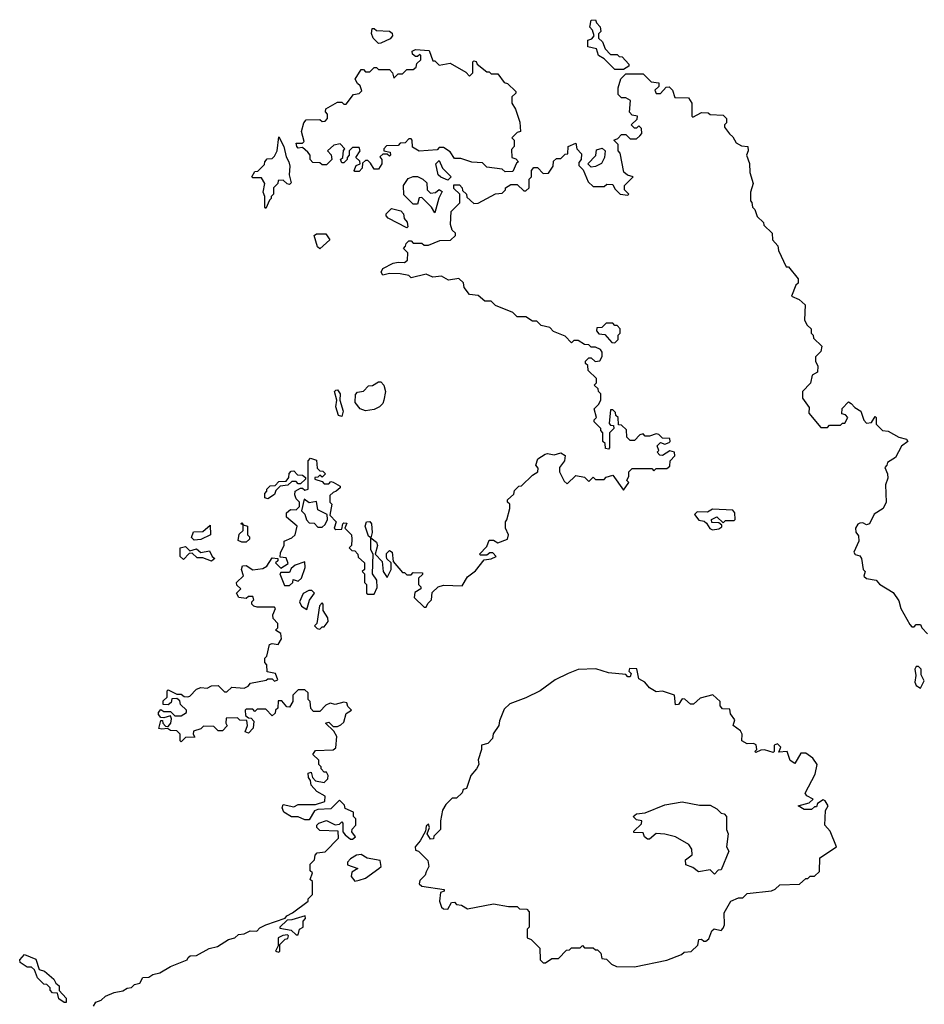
# Model space of a CAD drawing. Extents: x 1966327 to 2147849, y 395140 to 552178.
# Tile 291 of 316: x 2091990 to 2096162, y 448289 to 452830. Entities that reach past the tile are written whole.
import ezdxf

# ---------------------------------------------------------------- set-up
doc = ezdxf.new("R2010")
doc.units = 0

msp = doc.modelspace()

# ---------------------------------------------------------------- linework, layer by layer
at = {"layer": '0CON20XD'}
for points in [[(2094775, 452600), (2094735, 452600), (2094685, 452650), (2094660, 452665), (2094650, 452695), (2094610, 452705), (2094610, 452735), (2094628.3, 452741.7), (2094640, 452755), (2094631.7, 452781.7), (2094620, 452795), (2094625, 452827.5), (2094645, 452830), (2094650, 452815), (2094667, 452797), (2094670, 452775), (2094660, 452765), (2094660, 452745), (2094678.3, 452728.3), (2094690, 452695), (2094715, 452670), (2094745, 452670), (2094755, 452660), (2094768.3, 452658.3), (2094800, 452625), (2094800, 452615), (2094775, 452600)], [(2093645, 452720), (2093620, 452745), (2093613, 452767), (2093615, 452790), (2093625, 452790), (2093635, 452780), (2093695, 452777.5), (2093708.3, 452768.3), (2093710, 452755), (2093698.3, 452741.7), (2093655, 452722.5), (2093645, 452720)], [(2094228.3, 452128.3), (2094215, 452140), (2094145, 452150), (2094125, 452170), (2094075, 452172.5), (2094025, 452190), (2093995, 452190), (2093975, 452220), (2093945, 452240), (2093925, 452240), (2093915, 452230), (2093833, 452223), (2093801.7, 452241.7), (2093800, 452275), (2093795, 452280), (2093785, 452280), (2093768.3, 452261.7), (2093745, 452260), (2093735, 452250), (2093681.7, 452248.3), (2093670, 452235), (2093670, 452225), (2093698.3, 452218.3), (2093700, 452205), (2093695, 452200), (2093685, 452210), (2093665, 452210), (2093651.7, 452198.3), (2093660, 452185), (2093660, 452165), (2093645, 452140), (2093625, 452140), (2093608.3, 452168.3), (2093595, 452180), (2093585, 452180), (2093571.7, 452168.3), (2093570, 452145), (2093555, 452130), (2093535, 452130), (2093532.5, 452135), (2093541.7, 452158.3), (2093560, 452165), (2093558.3, 452178.3), (2093540, 452195), (2093560, 452225), (2093555, 452240), (2093525, 452240), (2093510, 452225), (2093510, 452205), (2093500, 452195), (2093500, 452185), (2093485, 452170), (2093475, 452170), (2093470, 452185), (2093480, 452195), (2093483, 452227), (2093490, 452235), (2093467.5, 452257.5), (2093439.3, 452250.7), (2093410, 452225), (2093426.7, 452206.7), (2093430, 452185), (2093405, 452160), (2093385, 452160), (2093375, 452170), (2093341.7, 452171.7), (2093330, 452185), (2093330, 452205), (2093318.3, 452218.3), (2093295, 452240), (2093275, 452237.5), (2093267.5, 452245), (2093265, 452260), (2093295, 452260), (2093301.7, 452268.3), (2093290, 452315), (2093300, 452355), (2093311.7, 452368.3), (2093375, 452370), (2093385, 452360), (2093398.3, 452361.7), (2093410, 452375), (2093410, 452395), (2093400, 452405), (2093401.7, 452418.3), (2093455, 452450), (2093475, 452450), (2093485, 452440), (2093495, 452440), (2093530, 452485), (2093555, 452490), (2093568.3, 452501.7), (2093560, 452525), (2093547.5, 452535), (2093537.5, 452555), (2093565, 452600), (2093575, 452600), (2093585, 452590), (2093605, 452590), (2093625, 452610), (2093635, 452610), (2093645, 452600), (2093695, 452600), (2093710, 452585), (2093715, 452560), (2093735, 452580), (2093755, 452580), (2093775, 452600), (2093805, 452600), (2093818.3, 452611.7), (2093821.7, 452628.3), (2093840, 452645), (2093840, 452665), (2093835, 452670), (2093825, 452660), (2093815, 452660), (2093801.7, 452671.7), (2093800, 452685), (2093815, 452692.5), (2093878.3, 452688.3), (2093895, 452640), (2093905, 452640), (2093925, 452620), (2093975, 452630), (2094048.3, 452588.3), (2094065, 452570), (2094080, 452585), (2094080, 452635), (2094085, 452640), (2094095, 452637.5), (2094100, 452625), (2094145, 452590), (2094155, 452590), (2094165, 452580), (2094195, 452580), (2094225, 452540), (2094240, 452535), (2094278.3, 452498.3), (2094278.3, 452491.7), (2094260, 452475), (2094260, 452445), (2094277, 452417), (2094297, 452357), (2094300, 452315), (2094285, 452310), (2094260, 452285), (2094270, 452275), (2094270, 452245), (2094258.3, 452231.7), (2094260, 452195), (2094278.3, 452188.3), (2094290, 452175), (2094281.7, 452168.3), (2094265, 452130), (2094228.3, 452128.3)], [(2094036.1, 451616.1), (2094015, 451636.2), (2093968.3, 451628.3), (2093935, 451647.5), (2093895, 451643.3), (2093865, 451656.7), (2093795, 451640), (2093785, 451650), (2093745, 451657.5), (2093695, 451660), (2093665, 451652.5), (2093657.5, 451665), (2093665, 451682.5), (2093713, 451707), (2093735, 451712.5), (2093765, 451710), (2093778.3, 451721.7), (2093780, 451755), (2093760, 451775), (2093770, 451785), (2093771.7, 451798.3), (2093785, 451810), (2093795, 451810), (2093805, 451800), (2093845, 451800), (2093855, 451790), (2093875, 451790), (2093928.3, 451811.7), (2093977, 451813), (2094000, 451835), (2094000, 451845), (2093985, 451860), (2093977.5, 451885), (2093980, 451945), (2094020, 451985), (2094020, 452025), (2093991.7, 452051.7), (2093991.7, 452068.3), (2094018.3, 452068.3), (2094030, 452055), (2094031.7, 452041.7), (2094050, 452025), (2094051.7, 452011.7), (2094085, 451982.5), (2094105, 451983.3), (2094185, 452027.5), (2094215, 452030), (2094230, 452045), (2094230, 452055), (2094255, 452070), (2094285, 452070), (2094315, 452040), (2094325, 452040), (2094340, 452055), (2094340, 452095), (2094350, 452105), (2094350, 452135), (2094361.7, 452148.3), (2094378.3, 452148.3), (2094405, 452120), (2094428.3, 452121.7), (2094450, 452155), (2094451.7, 452178.3), (2094465, 452190), (2094485, 452190), (2094505, 452210), (2094518.3, 452211.7), (2094520, 452245), (2094555, 452260), (2094560, 452235), (2094581.7, 452211.7), (2094580, 452185), (2094568.3, 452171.7), (2094568.3, 452158.3), (2094588.3, 452138.3), (2094611.7, 452081.7), (2094635, 452060), (2094685, 452060), (2094698.3, 452071.7), (2094725, 452070), (2094735, 452050), (2094760, 452025), (2094795, 452020), (2094800, 452025), (2094780, 452045), (2094780, 452065), (2094820, 452105), (2094793, 452113), (2094776.4, 452126.4), (2094760, 452215), (2094750, 452225), (2094750, 452255), (2094730, 452275), (2094748.3, 452281.7), (2094765, 452300), (2094785, 452300), (2094805, 452280), (2094835, 452280), (2094850, 452295), (2094860, 452305), (2094858.3, 452328.3), (2094845, 452340), (2094835, 452330), (2094825, 452330), (2094810, 452345), (2094838.3, 452371.7), (2094840, 452385), (2094815, 452390), (2094803, 452403), (2094807, 452457), (2094785, 452470), (2094765, 452470), (2094750, 452485), (2094750, 452515), (2094763, 452557), (2094785, 452580), (2094865, 452580), (2094903, 452543), (2094938.3, 452538.3), (2094938.3, 452521.7), (2094920, 452505), (2094925, 452490), (2094945, 452490), (2094971.7, 452518.3), (2094985, 452520), (2095000, 452505), (2095011.7, 452471.7), (2095075, 452470), (2095090, 452445), (2095090, 452385), (2095095, 452380), (2095135, 452402.5), (2095165, 452400), (2095175, 452392.5), (2095235, 452390), (2095250, 452375), (2095250, 452355), (2095240, 452345), (2095240, 452335), (2095263.3, 452303.3), (2095279.3, 452289.3), (2095295, 452262.5), (2095318.3, 452248.3), (2095347.5, 452245), (2095350, 452225), (2095342.5, 452205), (2095356.4, 452166.4), (2095357.5, 452125), (2095372.5, 452075), (2095360, 452035), (2095360, 451995), (2095367, 451987), (2095370, 451965), (2095380, 451955), (2095391.7, 451921.7), (2095420, 451895), (2095421.7, 451881.7), (2095460, 451845), (2095462.5, 451815), (2095487, 451787), (2095490, 451765), (2095525, 451690), (2095535, 451690), (2095580, 451635), (2095580, 451615), (2095570, 451605), (2095550, 451555), (2095585, 451540), (2095612.5, 451515), (2095610, 451445), (2095621.7, 451421.7), (2095640, 451405), (2095640, 451385), (2095650, 451375), (2095651.7, 451361.7), (2095690, 451325), (2095685, 451300), (2095660, 451275), (2095660, 451255), (2095671.7, 451231.7), (2095670, 451205), (2095645, 451190), (2095637, 451153), (2095600, 451115), (2095600, 451085), (2095631.7, 451041.7), (2095630, 451015), (2095685, 450950), (2095715, 450950), (2095725, 450960), (2095775, 450960), (2095785, 450970), (2095795, 450970), (2095810, 450995), (2095798.3, 451008.3), (2095781.7, 451011.7), (2095783, 451037), (2095811.7, 451068.3), (2095825, 451060), (2095841.7, 451041.7), (2095870, 451025), (2095883, 450983), (2095895, 450970), (2095918.3, 450971.7), (2095935, 451000), (2095940, 450995), (2095940, 450965), (2095970, 450935), (2095995, 450932.5), (2096044.2, 450904.2), (2096080, 450895), (2096086, 450885), (2096057, 450863), (2096029.3, 450810.7), (2095991.7, 450788.3), (2095990, 450775), (2095980, 450765), (2095992.5, 450735), (2095993.3, 450715), (2095982.5, 450685), (2095986.7, 450605), (2095972.5, 450575), (2095930.7, 450549.3), (2095910, 450505), (2095895, 450500), (2095879.3, 450509.3), (2095865, 450508.8), (2095855, 450503.8), (2095844.3, 450485.7), (2095846.4, 450466.4), (2095859.3, 450449.3), (2095860, 450425), (2095837.5, 450375), (2095843.6, 450363.6), (2095865, 450357.5), (2095872.5, 450345), (2095880, 450295), (2095890, 450285), (2095883, 450263), (2095895, 450252.5), (2095940, 450245), (2095955, 450227.5), (2096018.3, 450188.3), (2096045, 450150), (2096053.3, 450115), (2096095, 450040), (2096105, 450030), (2096115, 450030), (2096125, 450040), (2096145, 450040), (2096150, 450025), (2096177, 449997)], [(2093125, 451960), (2093120, 451965), (2093120, 452015), (2093112.5, 452035), (2093120, 452075), (2093105, 452100), (2093065, 452100), (2093060, 452105), (2093075, 452130), (2093088.3, 452131.7), (2093118.3, 452161.7), (2093120, 452175), (2093131.7, 452188.3), (2093155, 452190), (2093165, 452200), (2093177.5, 452225), (2093185, 452290), (2093208.8, 452245), (2093218.3, 452198.3), (2093231.2, 452175), (2093236, 452155), (2093233.3, 452115), (2093241.7, 452078.3), (2093235, 452070), (2093223, 452073), (2093205, 452090), (2093181.7, 452088.3), (2093180, 452075), (2093160, 452055), (2093160, 452025), (2093150, 452015), (2093150, 452005), (2093141.7, 451998.3), (2093125, 451960)], [(2094625, 452150), (2094610, 452165), (2094647, 452203), (2094650.7, 452229.3), (2094677, 452237), (2094690, 452225), (2094687.5, 452195), (2094673, 452167), (2094645, 452152.5), (2094625, 452150)], [(2093965, 452090), (2093933, 452103), (2093920, 452115), (2093910, 452165), (2093925, 452180), (2093940, 452145), (2093980, 452105), (2093965, 452090)], [(2093905, 451940), (2093890, 451965), (2093845, 452010), (2093831.7, 452008.3), (2093825, 451980), (2093805, 451980), (2093761.7, 452021.7), (2093760, 452065), (2093781.7, 452098.3), (2093805, 452107.5), (2093825, 452107.5), (2093850, 452095), (2093867, 452077), (2093870, 452045), (2093885, 452030), (2093907, 452033), (2093925, 452047.5), (2093938.3, 452038.3), (2093923, 452007), (2093905, 451940)], [(2093775, 451870), (2093690, 451915), (2093680, 451925), (2093680, 451935), (2093705, 451960), (2093748.3, 451948.3), (2093760, 451935), (2093763, 451913), (2093777, 451897), (2093780, 451875), (2093775, 451870)], [(2093375, 451773.3), (2093363.1, 451783.1), (2093348.8, 451835), (2093358.3, 451841.7), (2093401.7, 451841.7), (2093420, 451815), (2093375, 451773.3)], [(2093341.7, 449441.7), (2093355, 449460), (2093435, 449462.5), (2093448.3, 449471.7), (2093452.5, 449525), (2093438.3, 449548.3), (2093400, 449585), (2093415, 449590), (2093435, 449570), (2093455, 449570), (2093471.7, 449578.3), (2093485, 449590), (2093495, 449630), (2093520, 449645), (2093503, 449663), (2093499.3, 449679.3), (2093485, 449683.3), (2093445, 449672.5), (2093422.5, 449677.5), (2093401.7, 449668.3), (2093375, 449640), (2093345, 449640), (2093333, 449653), (2093330, 449685), (2093320, 449695), (2093320, 449725), (2093305, 449740), (2093275, 449740), (2093250, 449715), (2093250, 449685), (2093235, 449660), (2093221.7, 449661.7), (2093198.3, 449688.3), (2093181.7, 449688.3), (2093180, 449655), (2093170, 449645), (2093168.3, 449631.7), (2093155, 449620), (2093125, 449650), (2093085, 449650), (2093075, 449640), (2093065, 449650), (2093035, 449650), (2093030, 449645), (2093031.7, 449621.7), (2093045, 449610), (2093058.3, 449608.3), (2093070, 449595), (2093067, 449563), (2093045, 449540), (2093030, 449545), (2093040, 449575), (2093038.3, 449598.3), (2093005, 449600), (2092995, 449610), (2092941.7, 449608.3), (2092940, 449585), (2092947, 449573), (2092925, 449550), (2092905, 449550), (2092885, 449570), (2092838.3, 449571.7), (2092825, 449560), (2092791.7, 449548.3), (2092790, 449535), (2092798.3, 449521.7), (2092755, 449520), (2092735, 449500), (2092730, 449505), (2092730, 449535), (2092715, 449550), (2092685, 449552.5), (2092671.7, 449561.7), (2092645, 449557.5), (2092631.7, 449561.7), (2092641.7, 449598.3), (2092648.3, 449598.3), (2092650, 449585), (2092661.7, 449571.7), (2092675, 449570), (2092687.5, 449585), (2092690, 449605), (2092685, 449620), (2092655, 449610), (2092641.7, 449611.7), (2092630, 449625), (2092630, 449635), (2092641.7, 449648.3), (2092655, 449640), (2092685, 449640), (2092705, 449620), (2092735, 449620), (2092760, 449635), (2092760, 449645), (2092731.7, 449671.7), (2092728.3, 449688.3), (2092715, 449700), (2092691.7, 449698.3), (2092688.3, 449681.7), (2092675, 449670), (2092651.7, 449671.7), (2092651.7, 449688.3), (2092670, 449705), (2092670, 449735), (2092675, 449740), (2092715, 449720), (2092735, 449720), (2092748.3, 449708.3), (2092765, 449707.5), (2092775, 449710), (2092805, 449742.5), (2092825, 449750), (2092855, 449747.5), (2092875, 449757.5), (2092905, 449760), (2092935, 449730), (2092945, 449730), (2092968.3, 449751.7), (2093025, 449747.5), (2093043.6, 449756.4), (2093055, 449770), (2093126.4, 449783.6), (2093135, 449790), (2093155, 449790), (2093165, 449780), (2093180, 449785), (2093170, 449815), (2093131.7, 449821.7), (2093130, 449855), (2093120, 449865), (2093120, 449885), (2093130, 449895), (2093141.7, 449948.3), (2093155, 449952.5), (2093181.7, 449948.3), (2093197.5, 449975), (2093195, 450000), (2093170, 450015), (2093180, 450025), (2093180, 450045), (2093158.3, 450068.3), (2093157.5, 450085), (2093170, 450115), (2093165, 450120), (2093085, 450120), (2093070, 450125), (2093060, 450135), (2093060, 450145), (2093070, 450155), (2093065, 450170), (2093045, 450170), (2093035, 450160), (2093000, 450165), (2092990, 450185), (2093010, 450205), (2092991.7, 450221.7), (2092990, 450235), (2093022.5, 450265), (2093012.5, 450295), (2093018.3, 450311.7), (2093035, 450312.5), (2093065, 450292.5), (2093111.7, 450298.3), (2093130, 450310), (2093155, 450347.5), (2093180, 450345), (2093180, 450335), (2093170, 450325), (2093195, 450300), (2093228.3, 450321.7), (2093218.3, 450348.3), (2093191.7, 450351.7), (2093193.3, 450373.3), (2093210, 450405), (2093210, 450425), (2093245, 450440), (2093260, 450455), (2093270, 450495), (2093220, 450535), (2093220, 450555), (2093238.3, 450571.7), (2093265, 450570), (2093280, 450585), (2093280, 450605), (2093265, 450620), (2093258.3, 450638.3), (2093260, 450655), (2093285, 450670), (2093295, 450670), (2093305, 450660), (2093320, 450665), (2093320, 450795), (2093331.7, 450808.3), (2093358.3, 450798.3), (2093361.7, 450761.7), (2093375, 450750), (2093388.3, 450748.3), (2093400, 450735), (2093385, 450720), (2093375, 450730), (2093365, 450720), (2093351.7, 450718.3), (2093351.7, 450711.7), (2093385, 450700), (2093395, 450690), (2093415, 450690), (2093425, 450700), (2093435, 450697.5), (2093468.3, 450678.3), (2093468.3, 450671.7), (2093450, 450655), (2093435, 450650), (2093420, 450635), (2093420, 450605), (2093430, 450595), (2093420, 450545), (2093450, 450515), (2093440, 450485), (2093448.3, 450478.3), (2093475, 450480), (2093480, 450505), (2093485, 450510), (2093498.3, 450508.3), (2093490, 450485), (2093520, 450455), (2093522.5, 450435), (2093520, 450405), (2093510, 450395), (2093521.7, 450381.7), (2093535, 450380), (2093550, 450365), (2093551.7, 450351.7), (2093580, 450325), (2093580, 450295), (2093570, 450285), (2093580, 450275), (2093580, 450235), (2093590, 450225), (2093590, 450185), (2093595, 450180), (2093625, 450180), (2093639.3, 450210.7), (2093637.5, 450245), (2093617.5, 450275), (2093620, 450365), (2093610, 450385), (2093610, 450440), (2093598.3, 450448.3), (2093583.6, 450493.6), (2093590, 450515), (2093605, 450516.2), (2093613.3, 450505), (2093616.2, 450465), (2093610, 450440), (2093635, 450420), (2093640.8, 450405), (2093630, 450365), (2093661.2, 450331.2), (2093666.7, 450285), (2093685, 450257.5), (2093703.3, 450295), (2093702.5, 450325), (2093683.9, 450343.9), (2093681.2, 450355), (2093682.3, 450367.7), (2093695, 450382.5), (2093707.5, 450375), (2093711.7, 450331.7), (2093755, 450280), (2093765, 450280), (2093775, 450270), (2093795, 450270), (2093805, 450280), (2093848.3, 450278.3), (2093848.3, 450271.7), (2093830, 450255), (2093830, 450225), (2093840, 450215), (2093840, 450205), (2093811.7, 450188.3), (2093810, 450165), (2093855, 450120), (2093865, 450120), (2093871.7, 450138.3), (2093890, 450155), (2093891.7, 450188.3), (2093920, 450215), (2093945, 450222.5), (2094030.7, 450219.3), (2094055, 450260), (2094091.7, 450288.3), (2094131.7, 450338.3), (2094165, 450343.3), (2094187.5, 450355), (2094171.7, 450371.7), (2094158.3, 450371.7), (2094145, 450360), (2094115, 450360), (2094110, 450365), (2094145, 450400), (2094155, 450430), (2094175, 450430), (2094195, 450417.5), (2094240, 450435), (2094243.8, 450455), (2094230, 450485), (2094230, 450515), (2094237, 450523), (2094250, 450575), (2094250, 450595), (2094240, 450605), (2094240, 450615), (2094268.3, 450641.7), (2094271.7, 450658.3), (2094291.7, 450678.3), (2094305, 450680), (2094355, 450730), (2094380, 450745), (2094381.7, 450761.7), (2094370, 450775), (2094380, 450805), (2094413, 450827), (2094425, 450830), (2094455, 450822.5), (2094485, 450832.5), (2094505, 450820), (2094502.5, 450795), (2094480, 450765), (2094480, 450745), (2094501.7, 450701.7), (2094515, 450690), (2094555, 450727.5), (2094595, 450720), (2094615, 450700), (2094635, 450720), (2094645, 450710), (2094685, 450710), (2094695, 450720), (2094725, 450730), (2094775, 450660), (2094800, 450695), (2094790, 450705), (2094800, 450725), (2094800, 450745), (2094815, 450760), (2094905, 450760), (2094915, 450750), (2094925, 450760), (2094975, 450760), (2094988.3, 450771.7), (2094990, 450795), (2095011.7, 450818.3), (2095010, 450835), (2094988.3, 450841.7), (2094955, 450820), (2094941.7, 450821.7), (2094930, 450835), (2094937.5, 450842.5), (2094930, 450865), (2094945, 450880), (2094965, 450872.5), (2094985, 450880), (2094990, 450885), (2094988.3, 450898.3), (2094955, 450900), (2094937, 450917), (2094925, 450920), (2094895, 450910), (2094875, 450910), (2094865, 450920), (2094850, 450915), (2094825, 450890), (2094805, 450890), (2094790, 450905), (2094788.3, 450938.3), (2094765, 450960), (2094751.7, 450961.7), (2094750, 450995), (2094740, 451005), (2094738.3, 451018.3), (2094725, 451030), (2094715, 451030), (2094708.3, 450968.3), (2094715, 450960), (2094728.3, 450958.3), (2094730, 450945), (2094710, 450925), (2094710, 450855), (2094705, 450850), (2094691.7, 450851.7), (2094690, 450875), (2094680, 450885), (2094680, 450925), (2094670, 450935), (2094670, 450945), (2094640, 450975), (2094640, 450985), (2094650, 450995), (2094640, 451035), (2094660, 451055), (2094670, 451075), (2094670, 451105), (2094660, 451115), (2094658.3, 451128.3), (2094640, 451145), (2094650, 451155), (2094650, 451175), (2094611.7, 451211.7), (2094610, 451235), (2094600, 451245), (2094600, 451255), (2094615, 451270), (2094625, 451270), (2094643.6, 451253.6), (2094665, 451256.7), (2094676.1, 451276.1), (2094676.4, 451296.4), (2094669.3, 451309.3), (2094645, 451320), (2094625, 451320), (2094615, 451330), (2094595, 451332.5), (2094565, 451350), (2094545, 451350), (2094535, 451340), (2094505, 451370), (2094451.7, 451391.7), (2094435, 451410), (2094395, 451420), (2094375, 451440), (2094355, 451440), (2094325, 451460), (2094285, 451460), (2094265, 451480), (2094185, 451512.5), (2094165, 451532.5), (2094135, 451532.5), (2094105, 451557.5), (2094065, 451562.5), (2094040, 451595), (2094036.1, 451616.1)], [(2094735, 451340), (2094750, 451355), (2094750, 451375), (2094760, 451385), (2094760, 451405), (2094745, 451420), (2094735, 451420), (2094725, 451430), (2094695, 451430), (2094675, 451410), (2094651.7, 451408.3), (2094650, 451395), (2094661.7, 451381.7), (2094688.3, 451378.3), (2094721.7, 451341.7), (2094735, 451340)], [(2093585, 451026.7), (2093560, 451035), (2093537.5, 451065), (2093538.3, 451101.7), (2093548.3, 451111.7), (2093575, 451117.5), (2093598.3, 451141.7), (2093617, 451143), (2093645, 451160), (2093655, 451160), (2093670, 451145), (2093677.5, 451115), (2093670, 451075), (2093665, 451060), (2093650, 451045), (2093625, 451032.5), (2093585, 451026.7)], [(2093475, 451000), (2093460, 451005), (2093447.5, 451045), (2093452.5, 451075), (2093442.5, 451115), (2093448.3, 451121.7), (2093455, 451122.5), (2093468, 451105), (2093466.7, 451075), (2093482.5, 451025), (2093475, 451000)], [(2093135, 450620), (2093120, 450625), (2093120, 450645), (2093130, 450655), (2093130, 450665), (2093145, 450680), (2093168.3, 450681.7), (2093185, 450700), (2093218.3, 450701.7), (2093231.7, 450718.3), (2093232.5, 450737.5), (2093241.7, 450748.3), (2093255, 450750), (2093271.7, 450731.7), (2093295, 450730), (2093308.3, 450718.3), (2093308.3, 450711.7), (2093285, 450690), (2093275, 450690), (2093265, 450700), (2093245, 450700), (2093227, 450683), (2093191.7, 450678.3), (2093171.7, 450658.3), (2093165, 450640), (2093135, 450620)], [(2093385, 450490), (2093398.3, 450501.7), (2093410, 450525), (2093408.3, 450548.3), (2093365, 450570), (2093358.3, 450608.3), (2093325, 450602.5), (2093301.7, 450618.3), (2093290, 450565), (2093305, 450550), (2093313, 450523), (2093325, 450510), (2093348.3, 450508.3), (2093365, 450490), (2093385, 450490)], [(2095185, 450477.5), (2095215, 450482.5), (2095228.3, 450491.7), (2095228.3, 450498.3), (2095215, 450510), (2095181.7, 450511.7), (2095180, 450525), (2095205, 450537.5), (2095235, 450510), (2095245, 450520), (2095285, 450520), (2095290, 450525), (2095287.5, 450555), (2095278.3, 450568.3), (2095185, 450572.5), (2095161.7, 450558.3), (2095115, 450560), (2095101.7, 450548.3), (2095121.7, 450521.7), (2095147, 450517), (2095158.3, 450508.3), (2095173, 450483), (2095185, 450477.5)], [(2092795, 450430), (2092781.7, 450441.7), (2092791.7, 450468.3), (2092835, 450470), (2092868.3, 450498.3), (2092870, 450455), (2092825, 450432.5), (2092795, 450430)], [(2093035, 450420), (2093015, 450420), (2092998.3, 450428.3), (2093002.5, 450457.5), (2093020, 450475), (2093020, 450500), (2093010, 450505), (2093015, 450510), (2093020, 450500), (2093040, 450495), (2093040, 450455), (2093050, 450445), (2093050, 450435), (2093035, 450420)], [(2092875, 450333.3), (2092835, 450347.5), (2092808.3, 450348.3), (2092785, 450370), (2092771.7, 450368.3), (2092745, 450340), (2092730, 450355), (2092730, 450395), (2092755, 450400), (2092775, 450380), (2092805, 450390), (2092825, 450372.5), (2092865, 450380), (2092877.5, 450355), (2092890, 450345), (2092875, 450333.3)], [(2093235, 450220), (2093250, 450235), (2093251.7, 450248.3), (2093275, 450240), (2093290, 450255), (2093306.4, 450303.6), (2093305, 450330), (2093260, 450315), (2093241.7, 450298.3), (2093235, 450280), (2093195, 450280), (2093190, 450275), (2093210.7, 450220.7), (2093235, 450220)], [(2093315, 450110), (2093326.4, 450153.6), (2093350, 450185), (2093337.5, 450197.5), (2093323, 450197), (2093297, 450183), (2093280, 450145), (2093290, 450125), (2093315, 450110)], [(2093375, 450020), (2093385, 450030), (2093395, 450030), (2093412.5, 450055), (2093411.7, 450071.7), (2093390, 450105), (2093390, 450135), (2093385, 450140), (2093373, 450127), (2093360, 450045), (2093350, 450035), (2093361.7, 450021.7), (2093375, 450020)], [(2094825, 448462.5), (2094975, 448492.5), (2095041.7, 448518.3), (2095055, 448530), (2095087, 448533), (2095118.3, 448561.7), (2095121.7, 448588.3), (2095135, 448590), (2095145, 448580), (2095155, 448580), (2095168.3, 448591.7), (2095181.7, 448628.3), (2095192.5, 448637.5), (2095225, 448630), (2095235, 448640), (2095240, 448655), (2095238.3, 448711.7), (2095270, 448765), (2095305, 448780), (2095325, 448780), (2095345, 448800), (2095457, 448813), (2095475, 448820), (2095495, 448840), (2095587, 448843), (2095615, 448870), (2095625, 448870), (2095635, 448880), (2095655, 448880), (2095678.3, 448901.7), (2095680, 448965), (2095757.5, 449015), (2095728.3, 449088.3), (2095703.3, 449115), (2095706.4, 449183.6), (2095718, 449205), (2095705, 449227.5), (2095695, 449232.5), (2095670, 449215), (2095665, 449200), (2095655, 449200), (2095641.7, 449188.3), (2095608.3, 449188.3), (2095580, 449205), (2095631.7, 449218.3), (2095650, 449235), (2095620.7, 449250.7), (2095613.3, 449263.3), (2095659.3, 449350.7), (2095667.5, 449395), (2095647.5, 449425), (2095615, 449446.7), (2095593, 449447), (2095565, 449400), (2095543, 449413), (2095530, 449455), (2095491.7, 449451.7), (2095500, 449475), (2095485, 449490), (2095470, 449485), (2095470, 449455), (2095465, 449450), (2095425, 449462.5), (2095408.3, 449461.7), (2095385, 449450), (2095380, 449455), (2095390, 449465), (2095386.4, 449486.4), (2095375, 449492.5), (2095345, 449490), (2095320, 449505), (2095322.5, 449535), (2095315, 449550), (2095280, 449575), (2095288.3, 449601.7), (2095268.3, 449628.3), (2095265, 449650), (2095231.7, 449651.7), (2095220, 449665), (2095220, 449685), (2095187, 449717), (2095128.3, 449701.7), (2095097, 449673), (2095083, 449673), (2095057, 449697), (2095045, 449697.5), (2095028.3, 449671.7), (2095015, 449670), (2095010, 449715), (2094955, 449733.8), (2094925, 449730), (2094895, 449748.8), (2094872.5, 449775), (2094845, 449790), (2094837, 449837), (2094801.7, 449838.3), (2094800, 449825), (2094810, 449815), (2094805, 449800), (2094795, 449800), (2094785, 449810), (2094705, 449817.5), (2094646.7, 449836.7), (2094565, 449832.5), (2094520, 449815), (2094460, 449785), (2094390, 449735), (2094325, 449702.5), (2094250, 449675), (2094225, 449650), (2094203, 449597), (2094200, 449575), (2094173, 449537), (2094170, 449515), (2094148.3, 449491.7), (2094120, 449485), (2094120, 449465), (2094103.9, 449416.1), (2094107.5, 449395), (2094097.5, 449375), (2094070, 449345), (2094050, 449285), (2094035, 449280), (2094030, 449265), (2094005, 449240), (2093985, 449240), (2093955, 449210), (2093940, 449185), (2093930, 449135), (2093930, 449095), (2093900, 449065), (2093898.3, 449051.7), (2093885, 449050), (2093870, 449075), (2093880, 449105), (2093875, 449120), (2093865, 449110), (2093861.7, 449088.3), (2093836.7, 449043.3), (2093814.1, 449015.9), (2093815, 449000), (2093830, 448995), (2093871.7, 448951.7), (2093877.5, 448925), (2093865, 448900), (2093860, 448885), (2093835, 448860), (2093832.5, 448845), (2093845, 448833.3), (2093948.3, 448818.3), (2093948.3, 448811.7), (2093930, 448805), (2093926.7, 448765), (2093935, 448737.5), (2093945, 448730), (2093965, 448727.5), (2093981.7, 448758.3), (2093995, 448760), (2094005, 448750), (2094027, 448747), (2094055, 448730), (2094175, 448752.5), (2094245, 448740), (2094285, 448740), (2094295, 448730), (2094328.3, 448728.3), (2094340, 448715), (2094340, 448645), (2094330, 448635), (2094330, 448595), (2094348.3, 448588.3), (2094388.3, 448548.3), (2094390, 448495), (2094405, 448480), (2094415, 448480), (2094445, 448500), (2094475, 448500), (2094511.7, 448538.3), (2094525, 448540), (2094535, 448550), (2094575, 448550), (2094585, 448560), (2094595, 448550), (2094635, 448550), (2094645, 448540), (2094655, 448540), (2094670, 448525), (2094675, 448500), (2094697, 448497), (2094720, 448475), (2094743, 448463), (2094825, 448462.5)], [(2096145, 449747.5), (2096161.7, 449781.7), (2096148.3, 449808.3), (2096147.5, 449835), (2096135, 449847.5), (2096125, 449847.5), (2096118.8, 449835), (2096122.5, 449805), (2096118, 449775), (2096125, 449760), (2096145, 449747.5)], [(2092330, 448280), (2092340.9, 448299.1), (2092365, 448308), (2092385, 448326.2), (2092425.8, 448344.2), (2092465, 448351.2), (2092485, 448364.2), (2092505, 448366.2), (2092520, 448380), (2092543.6, 448386.4), (2092557.5, 448412.5), (2092585, 448413.8), (2092604, 448426), (2092635.9, 448434.1), (2092686, 448464), (2092762.5, 448495), (2092767.5, 448505), (2092776.7, 448513.3), (2092805.8, 448514.2), (2092863.8, 448546.2), (2092902.5, 448555), (2092952.7, 448587.3), (2092982.5, 448595), (2092999.3, 448610.7), (2093025, 448614), (2093052.3, 448627.7), (2093083.3, 448626.7), (2093097.7, 448642.3), (2093125, 448656.2), (2093213.9, 448686.1), (2093222.1, 448697.9), (2093248.8, 448711.2), (2093320, 448765), (2093320, 448775), (2093340, 448795), (2093340, 448855), (2093330, 448865), (2093340, 448895), (2093330, 448905), (2093330, 448935), (2093350, 448955), (2093353, 448977), (2093361.7, 448988.3), (2093398.3, 448991.7), (2093460, 449055), (2093458.3, 449088.3), (2093375, 449090), (2093360, 449105), (2093360, 449115), (2093370, 449125), (2093405, 449137.5), (2093445, 449117.5), (2093465, 449120), (2093475, 449130), (2093480, 449125), (2093480, 449085), (2093490.7, 449070.7), (2093515, 449050), (2093525, 449050), (2093538.3, 449061.7), (2093522.5, 449085), (2093523, 449097), (2093540, 449115), (2093540, 449145), (2093530, 449155), (2093530, 449175), (2093491.7, 449191.7), (2093488.3, 449208.3), (2093465, 449230), (2093425, 449190), (2093365, 449187.5), (2093349.3, 449180.7), (2093325, 449140), (2093305, 449140), (2093275, 449153.3), (2093243.6, 449153.6), (2093207.5, 449175), (2093200, 449195), (2093205, 449210), (2093255, 449200), (2093275, 449210), (2093355, 449210), (2093397.5, 449225), (2093398.3, 449248.3), (2093360.7, 449270.7), (2093335, 449300), (2093331.7, 449321.7), (2093322.5, 449335), (2093320, 449355), (2093335, 449360), (2093340, 449335), (2093355, 449320), (2093395, 449312.5), (2093411.7, 449328.3), (2093412.5, 449345), (2093405, 449360), (2093395, 449360), (2093380, 449375), (2093380, 449385), (2093370, 449395), (2093370, 449415), (2093341.7, 449441.7)], [(2095195, 448890), (2095175, 448910), (2095120.7, 448900.7), (2095095, 448920), (2095061.7, 448931.7), (2095060, 448955), (2095091.7, 448978.3), (2095090, 449005), (2095075.8, 449025.8), (2095015, 449061.2), (2094965, 449074), (2094925, 449076.2), (2094895, 449050), (2094885, 449050), (2094871.7, 449061.7), (2094865, 449080), (2094821.7, 449081.7), (2094821.7, 449088.3), (2094858.3, 449121.7), (2094860, 449135), (2094835, 449140), (2094820, 449155), (2094835, 449167.5), (2094875, 449172.5), (2094965, 449208.8), (2095045, 449223.3), (2095125, 449207.5), (2095175, 449207.5), (2095205, 449190), (2095225, 449170), (2095238.3, 449168.3), (2095250, 449155), (2095250, 449095), (2095257.5, 449075), (2095250, 449015), (2095260, 448995), (2095225, 448910), (2095211.7, 448908.3), (2095195, 448890)], [(2093535, 448857.5), (2093555, 448861.2), (2093585, 448870.8), (2093646.7, 448915), (2093656.7, 448925), (2093653, 448953), (2093593, 448963), (2093565, 448980), (2093543, 448977), (2093515, 448960), (2093502.5, 448945), (2093501.7, 448931.7), (2093550, 448915), (2093521.7, 448898.3), (2093518.3, 448878.3), (2093535, 448857.5)], [(2093275, 448610), (2093280, 448635), (2093297.5, 448645), (2093297, 448673), (2093307.5, 448685), (2093306.7, 448696.7), (2093245, 448678), (2093223, 448677), (2093190, 448645), (2093190, 448640), (2093241.7, 448631.7), (2093265, 448610), (2093275, 448610)], [(2093185, 448530), (2093190, 448535), (2093190, 448565), (2093215, 448590), (2093226.7, 448593.3), (2093230, 448605), (2093225, 448610), (2093203, 448607), (2093182.5, 448595), (2093181.7, 448558.3), (2093170, 448535), (2093185, 448530)], [(2092205, 448297.5), (2092195, 448297.5), (2092170, 448315), (2092165, 448340), (2092141.7, 448341.7), (2092130, 448355), (2092130, 448365), (2092115, 448380), (2092101.7, 448381.7), (2092071.7, 448411.7), (2092058.3, 448448.3), (2092045, 448460), (2092025, 448460), (2091991.7, 448481.7), (2091990, 448495), (2092011.7, 448518.3), (2092065, 448496.7), (2092080, 448450), (2092105, 448442.5), (2092147.5, 448405), (2092157, 448387), (2092172.5, 448375), (2092172.5, 448352.5), (2092205, 448317.5), (2092205, 448297.5)]]:
    msp.add_lwpolyline(points, dxfattribs=at)

doc.saveas('drawing.dxf')
